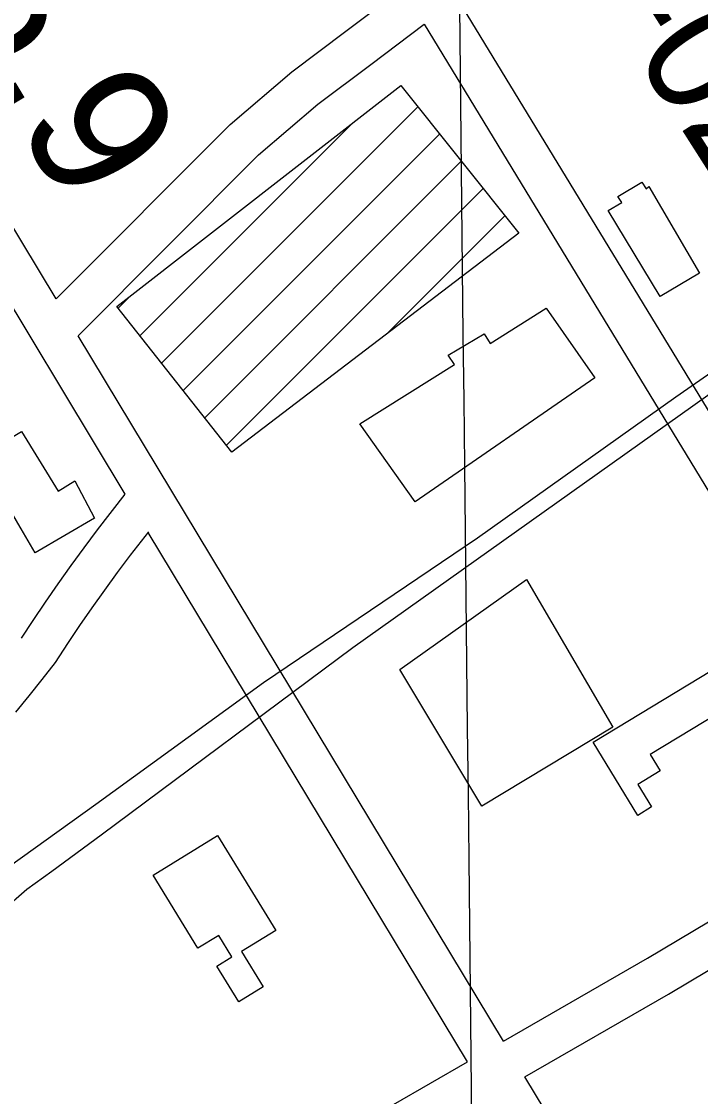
# Model space of a CAD drawing. Extents: x 3651524 to 3689615, y 505651 to 531377.
# Drawn here: x 3681789 to 3682279, y 516193 to 516968 of the extents above; entities that cross this region are included whole.
import ezdxf

# ---------------------------------------------------------------- set-up
doc = ezdxf.new("R2010")
doc.units = 0
for name, color, linetype in [('V-BLDG-OTLN', 7, 'Continuous'), ('V-CHAN-NAID', 7, 'Continuous'), ('V-GRID-MAJR', 7, 'Continuous'), ('V-RAIL-TRAK', 7, 'Continuous'), ('V-RIVR-RANG-IDEN', 7, 'Continuous'), ('V-ROAD-CNTR', 7, 'Continuous'), ('V-SURV-IDEN', 7, 'Continuous')]:
    doc.layers.add(name, color=color, linetype=linetype)

msp = doc.modelspace()

# ---------------------------------------------------------------- linework, layer by layer
at = {"layer": 'V-BLDG-OTLN'}
for p, q in [((3681890.162, 516721.931), (3682075.048, 516906.818)), ((3681874.561, 516741.686), (3682027.683, 516894.808)), ((3681905.762, 516702.176), (3682090.74, 516887.154)), ((3681921.363, 516682.422), (3682106.432, 516867.491)), ((3681936.963, 516662.667), (3682122.124, 516847.828)), ((3682052.278, 516742.627), (3682137.816, 516828.164)), ((3681858.961, 516761.441), (3681867.661, 516770.141))]:
    msp.add_line(p, q, dxfattribs=at)
for points in [[(3681940.918, 516657.659), (3681858.021, 516762.631), (3682062.8, 516922.166), (3682147.872, 516815.564)], [(3682241.746, 516849.212), (3682278.371, 516786.793), (3682249.813, 516770.047), (3682212.372, 516831.921), (3682222.301, 516837.639), (3682219.442, 516842.126), (3682236.708, 516852.475), (3682239.84, 516847.578)], [(3682033.301, 516678.112), (3682101.43, 516720.86), (3682097.074, 516727.659), (3682122.911, 516743.042), (3682127.269, 516736.11), (3682167.656, 516761.433), (3682202.777, 516711.253), (3682073.188, 516621.817)], [(3681798.94, 516584.945), (3681758.367, 516654.296), (3681789.237, 516672.679), (3681815.512, 516629.571), (3681827.751, 516636.923), (3681841.913, 516609.996)], [(3682121.254, 516402.423), (3682062.047, 516500.805), (3682153.473, 516565.872), (3682215.653, 516459.234)], [(3682287.034, 516500.186), (3682302.418, 516475.661), (3682242.666, 516439.602), (3682249.994, 516427.759), (3682233.798, 516417.852), (3682243.663, 516401.743), (3682233.722, 516395.584), (3682201.599, 516448.57)], [(3681884.053, 516352.642), (3681930.672, 516381.22), (3681972.721, 516312.62), (3681947.93, 516297.426), (3681963.532, 516271.975), (3681945.835, 516261.127), (3681929.983, 516286.985), (3681940.891, 516293.672), (3681931.419, 516309.122), (3681916.379, 516299.906)]]:
    msp.add_lwpolyline(points, close=True, dxfattribs=at)
at = {"layer": 'V-GRID-MAJR'}
msp.add_spline([(3682167.533, 511346.632), (3682100.557, 517405.288), (3682033.561, 523465.877), (3681966.564, 529526.479), (3681966.543, 529528.398)], degree=3, dxfattribs=at)
at = {"layer": 'V-RAIL-TRAK'}
msp.add_lwpolyline([(3681662.58, 516275.056), (3681672.72, 516281.83), (3681842.687, 516403.811), (3681963.683, 516491.603), (3682118.203, 516595.91), (3682261.29, 516697.484), (3682474.827, 516845.87)], dxfattribs=at)
at = {"layer": 'V-ROAD-CNTR'}
for points in [[(3681814.109, 516768.167), (3681776.569, 516830.439), (3681496.805, 517297.546)], [(3681864.005, 516627.291), (3681750.855, 516814.987), (3681478.145, 517270.316)], [(3681814.108, 516768.168), (3681939.719, 516894.093), (3681984.232, 516932.009), (3682023.115, 516961.323), (3682063.892, 516992.141)], [(3682104.451, 516983.242), (3682318.042, 516632.832), (3682446.831, 516415.743)], [(3681830.069, 516741.69), (3681960.099, 516872.045), (3682003.006, 516908.591), (3682041.189, 516937.379), (3682079.584, 516966.396)], [(3682079.584, 516966.398), (3682292.332, 516617.37), (3682421.097, 516400.323)], [(3682382.288, 516768.334), (3682028.288, 516516.508), (3681846.732, 516381.426), (3681811.161, 516355.105), (3681793.128, 516342.191), (3681775.348, 516326.803), (3681757.32, 516311.661), (3681735.354, 516288.096), (3681683.768, 516234.018), (3681652.914, 516202.017), (3681635.139, 516184.896), (3681607.979, 516159.833), (3681578.106, 516131.299), (3681527.963, 516093.557), (3681348.389, 515957.985), (3681027.536, 515711.687), (3680839.302, 515575.351), (3680665.367, 515460.582), (3680539.583, 515388.746), (3680435.305, 515326.121), (3680307.775, 515259.478), (3680099.662, 515155.513), (3679872.729, 515055.707), (3679732.049, 515002.642)], [(3682136.855, 516232.785), (3681830.07, 516741.69)], [(3681789.13, 516523.402), (3681797.531, 516536.253), (3681806.482, 516549.558), (3681815.613, 516562.74), (3681824.919, 516575.797), (3681834.396, 516588.729), (3681844.05, 516601.535), (3681864.054, 516627.336)], [(3681785.066, 516470.066), (3681794.661, 516481.786), (3681804.082, 516493.646), (3681813.608, 516506.018), (3681822.533, 516519.673), (3681831.26, 516532.644), (3681840.159, 516545.492), (3681849.233, 516558.223), (3681858.474, 516570.831), (3681867.884, 516583.313), (3681880.941, 516600.156)], [(3682110.855, 516217.806), (3681880.65, 516599.679)], [(3682136.855, 516232.785), (3682240.804, 516292.67), (3682385.25, 516378.841), (3682421.097, 516400.323)], [(3682152.346, 516207.087), (3682255.978, 516266.79), (3682436.447, 516374.45)], [(3681795.848, 516036.469), (3682057.545, 516187.094), (3682110.855, 516217.806)], [(3682314.252, 515939.254), (3682187.833, 516148.22), (3682152.346, 516207.087)]]:
    msp.add_lwpolyline(points, dxfattribs=at)

# ---------------------------------------------------------------- texts
at = {"layer": 'V-CHAN-NAID'}
msp.add_text('JACKSON AVE-GRETNA FERRY LANDING (97.2) (4)', height=100, rotation=306.081699, dxfattribs=at).set_placement((3682011.071, 517667.723))
at = {"layer": 'V-RIVR-RANG-IDEN'}
msp.add_text('U-020', height=83, rotation=302.491326, dxfattribs=at).set_placement((3682166.991, 517044.856))
at = {"layer": 'V-SURV-IDEN'}
msp.add_text('947+86.9', height=100, rotation=301.150221, dxfattribs=at).set_placement((3681532.445, 517311.995))

doc.saveas('drawing.dxf')
